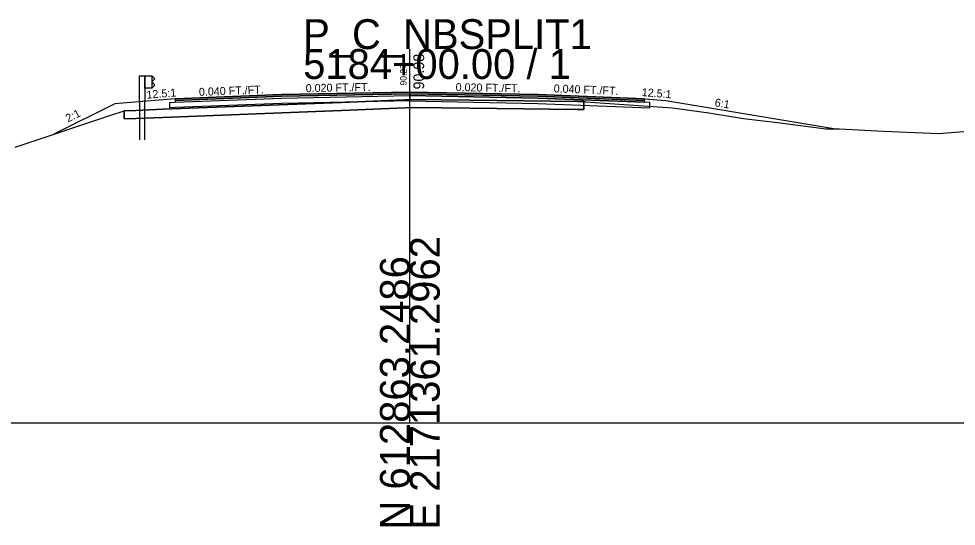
# Model space of a CAD drawing. Extents: x -26 to 1303, y -3010 to 12038.
# Drawn here: x 113.3 to 201.2, y 5490.3 to 5537.8 of the extents above; entities that cross this region are included whole.
import ezdxf

# ---------------------------------------------------------------- set-up
doc = ezdxf.new("R2010")
doc.units = 0
for name, color, linetype in [('RD_GPK_XS_Cell', 7, 'Continuous'), ('RD_PD_Final_TrvlWay', 7, 'Continuous'), ('RD_XS_Base', 7, 'Continuous'), ('RD_XS_ExGround', 7, 'Continuous'), ('RD_XS_ExPaveRet', 7, 'Continuous'), ('RD_XS_GR', 7, 'Continuous'), ('RD_XS_Greenside', 7, 'Continuous'), ('RD_XS_Pave', 7, 'Continuous'), ('RD_XS_PaveOvlay_CP', 7, 'Continuous'), ('RD_XS_TieSlope', 7, 'Continuous'), ('RD_XS_TX_Elev_EX', 7, 'Continuous'), ('RD_XS_TX_Elev_PR', 7, 'Continuous'), ('RD_XS_TX_ShdSlope', 7, 'Continuous'), ('RD_XS_TX_Slope', 7, 'Continuous')]:
    doc.layers.add(name, color=color, linetype=linetype)

msp = doc.modelspace()

# ---------------------------------------------------------------- linework, layer by layer
at = {"layer": 'RD_GPK_XS_Cell'}
for p, q in [((150, 5500), (150, 5535)), ((0, 5500), (150, 5500)), ((150, 5500), (300, 5500))]:
    msp.add_line(p, q, dxfattribs=at)
at = {"layer": 'RD_PD_Final_TrvlWay'}
for p, q in [((125.167, 5530.109), (124.667, 5530.069)), ((124.667, 5530.069), (124.667, 5526.504)), ((125.167, 5526.504), (125.167, 5530.109))]:
    msp.add_line(p, q, dxfattribs=at)
at = {"layer": 'RD_XS_Base'}
for p, q in [((128, 5530.018), (138, 5530.418)), ((138, 5530.418), (150, 5530.658)), ((138, 5530.418), (138, 5530.418)), ((150, 5530.658), (150, 5530.817)), ((150, 5530.817), (150, 5530.158)), ((150, 5530.658), (150, 5530.158)), ((162, 5530.418), (150, 5530.658)), ((150, 5530.658), (150, 5530.658)), ((172, 5530.018), (162, 5530.418)), ((164, 5530.338), (164, 5530.338)), ((127.5, 5529.998), (128, 5530.018)), ((127.5, 5529.498), (127.5, 5529.998)), ((127.5, 5529.998), (127.5, 5529.998)), ((128, 5529.518), (127.5, 5529.498)), ((127.5, 5529.498), (127.5, 5529.498)), ((127.5, 5529.498), (127.5, 5529.498)), ((128, 5530.018), (128, 5530.018)), ((138, 5529.918), (128, 5529.518)), ((128, 5529.518), (128, 5529.518)), ((150, 5530.158), (138, 5529.918)), ((138, 5529.918), (138, 5529.918)), ((150, 5530.158), (150, 5530.158)), ((150, 5530.158), (150, 5530.158)), ((150, 5530.158), (162, 5529.918)), ((162, 5529.918), (172.5, 5529.498)), ((164, 5529.838), (164, 5529.838)), ((172.5, 5529.998), (172, 5530.018)), ((172, 5530.018), (172, 5530.018)), ((172.5, 5529.498), (172.5, 5529.998)), ((172.5, 5529.998), (172.5, 5529.998)), ((172.5, 5529.498), (172.5, 5529.498)), ((172.5, 5529.498), (172.5, 5529.498))]:
    msp.add_line(p, q, dxfattribs=at)
at = {"layer": 'RD_XS_ExGround'}
msp.add_lwpolyline([(113, 5525.812), (122.274, 5528.905), (122.854, 5529.106), (123.237, 5529.218), (124.329, 5529.261), (126.839, 5529.358), (143.609, 5530.011), (150.309, 5530.278), (155.618, 5530.209), (165.708, 5530.093), (166.141, 5530.088), (166.313, 5530.087), (166.38, 5530.081), (166.464, 5530.075), (174.625, 5529.509), (178.024, 5529.019), (181.261, 5528.501), (184.686, 5528.092), (188.986, 5527.531), (190.25, 5527.517), (194.386, 5527.306), (199.578, 5527.108), (208.041, 5527.77)], dxfattribs=at)
at = {"layer": 'RD_XS_ExPaveRet'}
for p, q in [((143.609, 5530.011), (126.839, 5529.358)), ((150.309, 5530.278), (143.609, 5530.011)), ((166.141, 5530.088), (165.708, 5530.093)), ((126.839, 5529.358), (126.839, 5529.358))]:
    msp.add_line(p, q, dxfattribs=at)
for points in [[(166.313, 5530.087), (166.313, 5529.337), (166.313, 5529.337), (166.141, 5529.338), (165.708, 5529.343), (165.708, 5529.343), (155.618, 5529.459), (155.617, 5529.459), (150.309, 5529.528), (143.609, 5529.261), (143.609, 5529.261), (126.839, 5528.608), (126.839, 5528.608), (124.329, 5528.511), (124.329, 5528.511), (123.237, 5528.468), (123.237, 5528.468), (123.237, 5528.468), (123.237, 5529.218), (123.237, 5529.218), (124.329, 5529.261), (124.329, 5529.261), (126.839, 5529.358), (126.839, 5529.358), (143.609, 5530.011), (143.609, 5530.011), (150.309, 5530.278), (155.617, 5530.209), (155.618, 5530.209), (165.708, 5530.093), (165.708, 5530.093), (166.141, 5530.088), (166.313, 5530.087)], [(123.237, 5529.218), (123.237, 5528.468), (124.329, 5528.511), (126.839, 5528.608), (126.839, 5528.608), (143.609, 5529.261), (150.309, 5529.528), (155.618, 5529.459), (165.708, 5529.343), (166.141, 5529.338), (166.313, 5529.337), (166.313, 5530.087), (166.141, 5530.088)], [(165.708, 5530.093), (155.617, 5530.209), (150.309, 5530.278)], [(126.839, 5529.358), (124.329, 5529.261), (123.237, 5529.218)]]:
    msp.add_lwpolyline(points, dxfattribs=at)
at = {"layer": 'RD_XS_GR'}
for points in [[(125.167, 5532.504), (125.167, 5530.109), (124.667, 5530.069), (124.667, 5532.504), (124.917, 5532.504), (125.167, 5532.504)], [(125.834, 5532.504), (125.834, 5531.338), (125.167, 5531.338), (125.167, 5532.504), (125.834, 5532.504)], [(126.105, 5532.213), (125.834, 5532.504), (125.834, 5531.338), (125.834, 5531.338), (125.834, 5531.338), (126.105, 5531.629), (126.105, 5531.629), (125.834, 5531.921), (125.834, 5531.921), (126.105, 5532.213), (126.105, 5532.213)]]:
    msp.add_lwpolyline(points, dxfattribs=at)
at = {"layer": 'RD_XS_Greenside'}
for p, q in [((122.355, 5529.884), (116.634, 5527.024)), ((174, 5530.176), (189.931, 5527.521))]:
    msp.add_line(p, q, dxfattribs=at)
at = {"layer": 'RD_XS_Pave'}
for p, q in [((138, 5530.736), (128, 5530.336)), ((138, 5530.577), (128, 5530.177)), ((128, 5530.177), (138, 5530.577)), ((128, 5530.018), (138, 5530.418)), ((128, 5530.336), (128, 5530.336)), ((128, 5530.336), (128, 5530.177)), ((150, 5530.976), (138, 5530.736)), ((150, 5530.817), (138, 5530.577)), ((138, 5530.577), (150, 5530.817)), ((138, 5530.736), (138, 5530.736)), ((138, 5530.418), (150, 5530.658)), ((138, 5530.577), (138, 5530.577)), ((138, 5530.577), (138, 5530.577)), ((138, 5530.418), (138, 5530.418)), ((162, 5530.736), (150, 5530.976)), ((150, 5530.658), (150, 5530.817)), ((150, 5530.817), (162, 5530.577)), ((162, 5530.577), (150, 5530.817)), ((150, 5530.817), (150, 5530.658)), ((150, 5530.658), (150, 5530.658)), ((150, 5530.658), (150, 5530.658)), ((150, 5530.658), (162, 5530.418)), ((172, 5530.336), (162, 5530.736)), ((162, 5530.577), (172, 5530.177)), ((172, 5530.177), (162, 5530.577)), ((162, 5530.418), (172, 5530.018)), ((164, 5530.656), (164, 5530.656)), ((164, 5530.497), (164, 5530.497)), ((164, 5530.497), (164, 5530.497)), ((164, 5530.338), (164, 5530.338)), ((172, 5530.177), (172, 5530.336)), ((172, 5530.336), (172, 5530.336)), ((128, 5530.177), (128, 5530.177)), ((128, 5530.177), (128, 5530.018)), ((128, 5530.177), (128, 5530.177)), ((128, 5530.177), (128, 5530.177)), ((128, 5530.018), (128, 5530.018)), ((128, 5530.018), (128, 5530.018)), ((172, 5530.177), (172, 5530.177)), ((172, 5530.177), (172, 5530.177)), ((172, 5530.018), (172, 5530.177)), ((172, 5530.177), (172, 5530.177)), ((172, 5530.018), (172, 5530.018)), ((172, 5530.018), (172, 5530.018))]:
    msp.add_line(p, q, dxfattribs=at)
at = {"layer": 'RD_XS_PaveOvlay_CP'}
for p, q in [((128, 5530.336), (138, 5530.736)), ((138, 5530.736), (150, 5530.976)), ((150, 5530.976), (162, 5530.736)), ((162, 5530.736), (172, 5530.336))]:
    msp.add_line(p, q, dxfattribs=at)
at = {"layer": 'RD_XS_TieSlope'}
for p, q in [((128, 5530.336), (122.355, 5529.884)), ((172, 5530.336), (174, 5530.176))]:
    msp.add_line(p, q, dxfattribs=at)

# ---------------------------------------------------------------- texts
at = {"layer": 'RD_GPK_XS_Cell'}
for s, p in [('P_C_NBSPLIT1', (140, 5535)), ('5184+00.00 / 1', (140, 5532.2))]:
    msp.add_text(s, height=2.8, dxfattribs=at).set_placement(p)
for s, p in [('E 2171361.2962', (152.8, 5490)), ('N 612863.2486', (150, 5490))]:
    msp.add_text(s, height=2.8, rotation=90, dxfattribs=at).set_placement(p)
at = {"layer": 'RD_XS_TX_Elev_EX'}
msp.add_text('90.27', height=0.6, rotation=90, dxfattribs=at).set_placement((149.692, 5531.583))
at = {"layer": 'RD_XS_TX_Elev_PR'}
msp.add_text('90.98', height=1, rotation=90, dxfattribs=at).set_placement((151.337, 5531.22))
at = {"layer": 'RD_XS_TX_ShdSlope'}
for rotation, p in [(4.57392, (125.35, 5530.346)), (355.42608, (171.711, 5530.606))]:
    msp.add_text('12.5:1', height=0.75, rotation=rotation, dxfattribs=at).set_placement(p)
at = {"layer": 'RD_XS_TX_Slope'}
for s, rotation, p in [('0.040 FT./FT.', 2.29061, (130.247, 5530.611)), ('0.020 FT./FT.', 1.14576, (140.248, 5530.966)), ('0.020 FT./FT.', 358.85424, (154.283, 5531.07)), ('0.040 FT./FT.', 357.70939, (163.467, 5530.949)), ('6:1', 350.53768, (178.53, 5529.654)), ('2:1', 26.56505, (117.971, 5528.121))]:
    msp.add_text(s, height=0.75, rotation=rotation, dxfattribs=at).set_placement(p)

doc.saveas('drawing.dxf')
